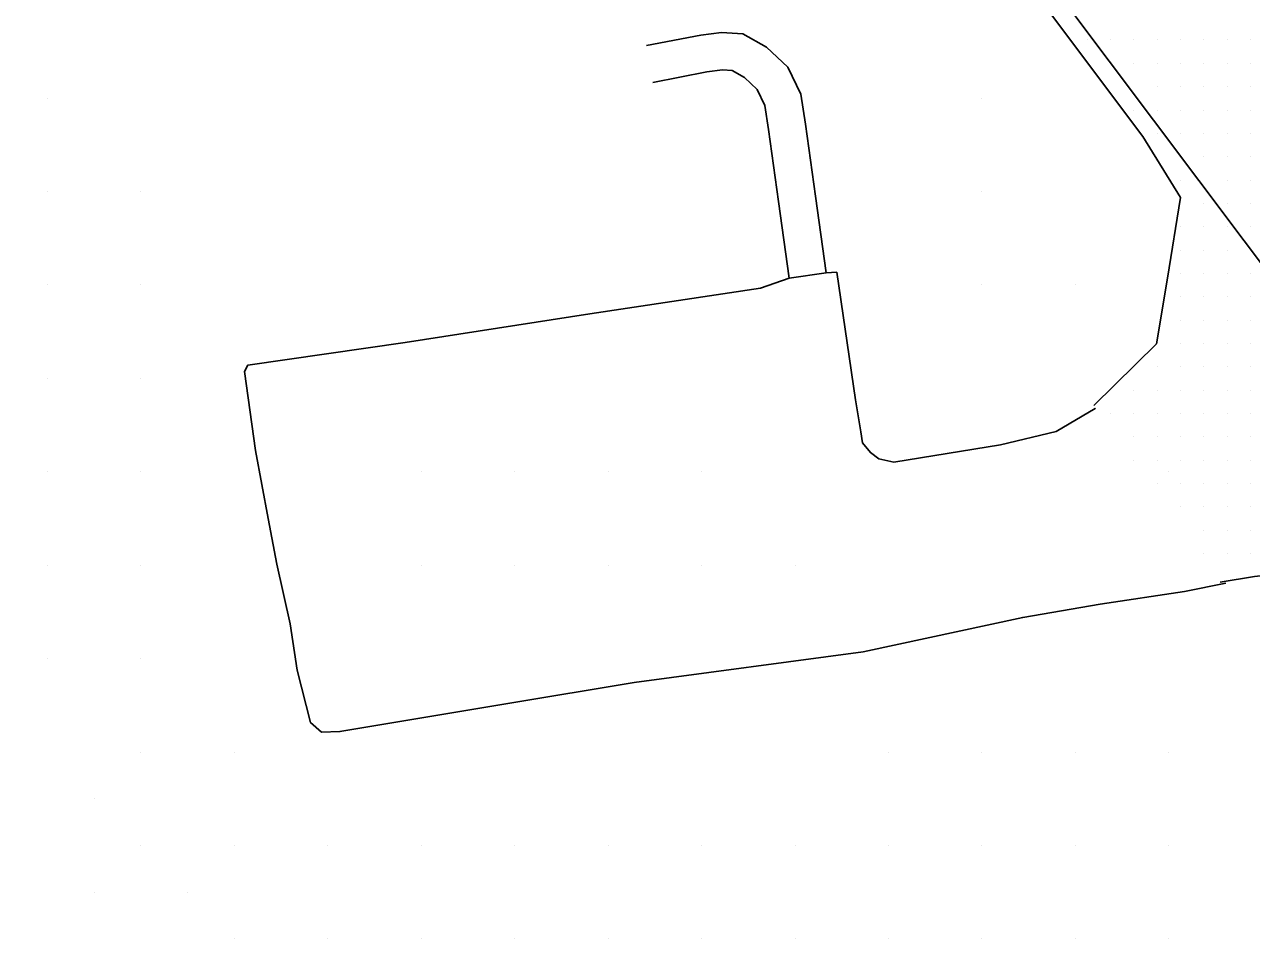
# Model space of a CAD drawing. Extents: x 1762120 to 1766775, y 709485 to 712965.
# Drawn here: x 1763902.5 to 1764033.8, y 711374 to 711472.9 of the extents above; entities that cross this region are included whole.
import ezdxf

# ---------------------------------------------------------------- set-up
doc = ezdxf.new("R2010")
doc.units = 0
for name, color, linetype in [('Exist DTM QL2 LIDAR Elevation Point', 7, 'Continuous'), ('Exist DTM Scan Elevation Point', 7, 'Continuous'), ('Exist Roads EOP', 7, 'Continuous'), ('Exist Roads EOT', 7, 'Continuous'), ('PH Exist DTM Breakline', 7, 'Continuous')]:
    doc.layers.add(name, color=color, linetype=linetype)

msp = doc.modelspace()

# ---------------------------------------------------------------- linework, layer by layer
at = {"layer": 'Exist DTM QL2 LIDAR Elevation Point'}
for p, q in [((1763904.97, 711465.02), (1763904.97, 711465.02)), ((1764004.98, 711465.02), (1764004.98, 711465.02)), ((1763904.97, 711455.02), (1763904.97, 711455.02)), ((1763914.97, 711455.02), (1763914.97, 711455.02)), ((1764004.98, 711455.02), (1764004.98, 711455.02)), ((1763904.97, 711445.02), (1763904.97, 711445.02)), ((1763914.97, 711445.02), (1763914.97, 711445.02)), ((1764004.98, 711445.02), (1764004.98, 711445.02)), ((1764014.99, 711445.02), (1764014.99, 711445.02)), ((1763904.97, 711435.02), (1763904.97, 711435.02)), ((1763914.97, 711435.02), (1763914.97, 711435.02)), ((1763904.97, 711425.02), (1763904.97, 711425.02)), ((1763914.97, 711425.02), (1763914.97, 711425.02)), ((1763944.98, 711425.02), (1763944.98, 711425.02)), ((1763954.98, 711425.02), (1763954.98, 711425.02)), ((1763964.98, 711425.02), (1763964.98, 711425.02)), ((1763974.98, 711425.02), (1763974.98, 711425.02)), ((1764024.99, 711425.02), (1764024.99, 711425.02)), ((1763904.97, 711415.02), (1763904.97, 711415.02)), ((1763914.97, 711415.02), (1763914.97, 711415.02)), ((1763944.98, 711415.02), (1763944.98, 711415.02)), ((1763954.98, 711415.02), (1763954.98, 711415.02)), ((1763964.98, 711415.02), (1763964.98, 711415.02)), ((1763974.98, 711415.02), (1763974.98, 711415.02)), ((1763984.98, 711415.02), (1763984.98, 711415.02)), ((1763904.97, 711405.01), (1763904.97, 711405.01)), ((1763914.97, 711405.01), (1763914.97, 711405.01)), ((1763914.97, 711395.01), (1763914.97, 711395.01)), ((1763924.97, 711395.01), (1763924.97, 711395.01)), ((1763994.98, 711395.01), (1763994.98, 711395.01)), ((1764004.98, 711395.01), (1764004.98, 711395.01)), ((1764014.99, 711395.01), (1764014.99, 711395.01)), ((1764024.99, 711395.01), (1764024.99, 711395.01)), ((1763909.97, 711390.01), (1763909.97, 711390.01)), ((1763914.97, 711385.01), (1763914.97, 711385.01)), ((1763924.97, 711385.01), (1763924.97, 711385.01)), ((1763934.97, 711385.01), (1763934.97, 711385.01)), ((1763944.98, 711385.01), (1763944.98, 711385.01)), ((1763954.98, 711385.01), (1763954.98, 711385.01)), ((1763964.98, 711385.01), (1763964.98, 711385.01)), ((1763974.98, 711385.01), (1763974.98, 711385.01)), ((1763984.98, 711385.01), (1763984.98, 711385.01)), ((1763994.98, 711385.01), (1763994.98, 711385.01)), ((1764004.98, 711385.01), (1764004.98, 711385.01)), ((1764014.99, 711385.01), (1764014.99, 711385.01)), ((1764024.99, 711385.01), (1764024.99, 711385.01)), ((1763909.97, 711380.01), (1763909.97, 711380.01)), ((1763919.97, 711380.01), (1763919.97, 711380.01)), ((1763924.97, 711375.01), (1763924.97, 711375.01)), ((1763934.97, 711375.01), (1763934.97, 711375.01)), ((1763944.98, 711375.01), (1763944.98, 711375.01)), ((1763954.98, 711375.01), (1763954.98, 711375.01)), ((1763964.98, 711375.01), (1763964.98, 711375.01)), ((1763974.98, 711375.01), (1763974.98, 711375.01)), ((1763984.98, 711375.01), (1763984.98, 711375.01)), ((1763994.98, 711375.01), (1763994.98, 711375.01)), ((1764004.98, 711375.01), (1764004.98, 711375.01)), ((1764014.99, 711375.01), (1764014.99, 711375.01)), ((1764024.99, 711375.01), (1764024.99, 711375.01))]:
    msp.add_line(p, q, dxfattribs=at)
at = {"layer": 'Exist DTM Scan Elevation Point'}
for p, q in [((1764016.25, 711471.25), (1764016.25, 711471.25)), ((1764018.75, 711471.25), (1764018.75, 711471.25)), ((1764021.25, 711471.25), (1764021.25, 711471.25)), ((1764023.75, 711471.25), (1764023.75, 711471.25)), ((1764026.25, 711471.25), (1764026.25, 711471.25)), ((1764028.75, 711471.25), (1764028.75, 711471.25)), ((1764031.25, 711471.25), (1764031.25, 711471.25)), ((1764033.75, 711471.25), (1764033.75, 711471.25)), ((1764021.25, 711468.75), (1764021.25, 711468.75)), ((1764023.75, 711468.75), (1764023.75, 711468.75)), ((1764026.25, 711468.75), (1764026.25, 711468.75)), ((1764028.75, 711468.75), (1764028.75, 711468.75)), ((1764031.25, 711468.75), (1764031.25, 711468.75)), ((1764033.75, 711468.75), (1764033.75, 711468.75)), ((1764023.75, 711466.25), (1764023.75, 711466.25)), ((1764026.25, 711466.25), (1764026.25, 711466.25)), ((1764028.75, 711466.25), (1764028.75, 711466.25)), ((1764031.25, 711466.25), (1764031.25, 711466.25)), ((1764033.75, 711466.25), (1764033.75, 711466.25)), ((1764021.25, 711463.75), (1764021.25, 711463.75)), ((1764023.75, 711463.75), (1764023.75, 711463.75)), ((1764026.25, 711463.75), (1764026.25, 711463.75)), ((1764028.75, 711463.75), (1764028.75, 711463.75)), ((1764031.25, 711463.75), (1764031.25, 711463.75)), ((1764033.75, 711463.75), (1764033.75, 711463.75)), ((1764023.75, 711461.25), (1764023.75, 711461.25)), ((1764026.25, 711461.25), (1764026.25, 711461.25)), ((1764028.75, 711461.25), (1764028.75, 711461.25)), ((1764031.25, 711461.25), (1764031.25, 711461.25)), ((1764033.75, 711461.25), (1764033.75, 711461.25)), ((1764028.75, 711458.75), (1764028.75, 711458.75)), ((1764031.25, 711458.75), (1764031.25, 711458.75)), ((1764033.75, 711458.75), (1764033.75, 711458.75)), ((1764026.25, 711456.25), (1764026.25, 711456.25)), ((1764031.25, 711456.25), (1764031.25, 711456.25)), ((1764033.75, 711456.25), (1764033.75, 711456.25)), ((1764028.75, 711453.75), (1764028.75, 711453.75)), ((1764031.25, 711453.75), (1764031.25, 711453.75)), ((1764033.75, 711453.75), (1764033.75, 711453.75)), ((1764026.25, 711451.25), (1764026.25, 711451.25)), ((1764028.75, 711451.25), (1764028.75, 711451.25)), ((1764031.25, 711451.25), (1764031.25, 711451.25)), ((1764033.75, 711451.25), (1764033.75, 711451.25)), ((1764026.25, 711448.75), (1764026.25, 711448.75)), ((1764028.75, 711448.75), (1764028.75, 711448.75)), ((1764031.25, 711448.75), (1764031.25, 711448.75)), ((1764026.25, 711446.25), (1764026.25, 711446.25)), ((1764028.75, 711446.25), (1764028.75, 711446.25)), ((1764031.25, 711446.25), (1764031.25, 711446.25)), ((1764033.75, 711446.25), (1764033.75, 711446.25)), ((1764026.25, 711443.75), (1764026.25, 711443.75)), ((1764028.75, 711443.75), (1764028.75, 711443.75)), ((1764031.25, 711443.75), (1764031.25, 711443.75)), ((1764033.75, 711443.75), (1764033.75, 711443.75)), ((1764026.25, 711441.25), (1764026.25, 711441.25)), ((1764028.75, 711441.25), (1764028.75, 711441.25)), ((1764031.25, 711441.25), (1764031.25, 711441.25)), ((1764033.75, 711441.25), (1764033.75, 711441.25)), ((1764026.25, 711438.75), (1764026.25, 711438.75)), ((1764028.75, 711438.75), (1764028.75, 711438.75)), ((1764031.25, 711438.75), (1764031.25, 711438.75)), ((1764033.75, 711438.75), (1764033.75, 711438.75)), ((1764023.75, 711436.25), (1764023.75, 711436.25)), ((1764026.25, 711436.25), (1764026.25, 711436.25)), ((1764028.75, 711436.25), (1764028.75, 711436.25)), ((1764031.25, 711436.25), (1764031.25, 711436.25)), ((1764033.75, 711436.25), (1764033.75, 711436.25)), ((1764021.25, 711433.75), (1764021.25, 711433.75)), ((1764023.75, 711433.75), (1764023.75, 711433.75)), ((1764026.25, 711433.75), (1764026.25, 711433.75)), ((1764028.75, 711433.75), (1764028.75, 711433.75)), ((1764031.25, 711433.75), (1764031.25, 711433.75)), ((1764033.75, 711433.75), (1764033.75, 711433.75)), ((1764018.75, 711431.25), (1764018.75, 711431.25)), ((1764021.25, 711431.25), (1764021.25, 711431.25)), ((1764023.75, 711431.25), (1764023.75, 711431.25)), ((1764026.25, 711431.25), (1764026.25, 711431.25)), ((1764028.75, 711431.25), (1764028.75, 711431.25)), ((1764031.25, 711431.25), (1764031.25, 711431.25)), ((1764033.75, 711431.25), (1764033.75, 711431.25)), ((1764021.25, 711428.75), (1764021.25, 711428.75)), ((1764023.75, 711428.75), (1764023.75, 711428.75)), ((1764026.25, 711428.75), (1764026.25, 711428.75)), ((1764028.75, 711428.75), (1764028.75, 711428.75)), ((1764031.25, 711428.75), (1764031.25, 711428.75)), ((1764033.75, 711428.75), (1764033.75, 711428.75)), ((1764021.25, 711426.25), (1764021.25, 711426.25)), ((1764023.75, 711426.25), (1764023.75, 711426.25)), ((1764026.25, 711426.25), (1764026.25, 711426.25)), ((1764028.75, 711426.25), (1764028.75, 711426.25)), ((1764031.25, 711426.25), (1764031.25, 711426.25)), ((1764033.75, 711426.25), (1764033.75, 711426.25)), ((1764023.75, 711423.75), (1764023.75, 711423.75)), ((1764026.25, 711423.75), (1764026.25, 711423.75)), ((1764028.75, 711423.75), (1764028.75, 711423.75)), ((1764031.25, 711423.75), (1764031.25, 711423.75)), ((1764033.75, 711423.75), (1764033.75, 711423.75)), ((1764026.25, 711421.25), (1764026.25, 711421.25)), ((1764028.75, 711421.25), (1764028.75, 711421.25)), ((1764031.25, 711421.25), (1764031.25, 711421.25)), ((1764033.75, 711421.25), (1764033.75, 711421.25)), ((1764028.75, 711418.75), (1764028.75, 711418.75)), ((1764031.25, 711418.75), (1764031.25, 711418.75)), ((1764033.75, 711418.75), (1764033.75, 711418.75)), ((1764028.75, 711416.25), (1764028.75, 711416.25)), ((1764031.25, 711416.25), (1764031.25, 711416.25)), ((1764033.75, 711416.25), (1764033.75, 711416.25))]:
    msp.add_line(p, q, dxfattribs=at)
at = {"layer": 'Exist Roads EOP'}
for points in [[(1763902.51, 711623.96), (1763913.27, 711609.7), (1763922.39, 711597.8), (1763931.23, 711585.68), (1763940.24, 711573.7), (1763949.27, 711561.71), (1763958.29, 711549.73), (1763967.18, 711537.64), (1763976.23, 711525.69), (1763985.24, 711513.7), (1763994.09, 711501.56), (1764001.78, 711490.54), (1764004.27, 711485.02), (1764013.18, 711472.95), (1764022.22, 711460.92), (1764026.23, 711454.39), (1764024.84, 711445.75), (1764023.66, 711438.71), (1764016.95, 711432.11)], [(1764082.16, 711354.82), (1764080.81, 711362.78), (1764077.38, 711376.14), (1764074.89, 711383.67), (1764072.05, 711390.08), (1764068.98, 711396.37), (1764059.99, 711410.52), (1764054.11, 711413.24), (1764047.8, 711414.42), (1764041.09, 711414.56), (1764034.18, 711413.8), (1764030.49, 711413.18)]]:
    msp.add_lwpolyline(points, dxfattribs=at)
at = {"layer": 'Exist Roads EOT'}
msp.add_lwpolyline([(1763994.6, 711501.21), (1764013.75, 711475.45), (1764047.51, 711430.52), (1764061.85, 711411.13), (1764068.05, 711401.02), (1764072.45, 711392.86), (1764075.3, 711386.63), (1764078.18, 711378.76), (1764081.3, 711365.8), (1764082.68, 711358.68), (1764083.52, 711352.73)], dxfattribs=at)
at = {"layer": 'PH Exist DTM Breakline'}
msp.add_line((1763984.34, 711445.76), (1763988.3, 711446.31), dxfattribs=at)
for points in [[(1763988.3, 711446.31), (1763987.18, 711454.51), (1763986.12, 711462.23), (1763985.61, 711465.46), (1763984.22, 711468.34), (1763981.94, 711470.49), (1763979.4, 711471.9), (1763977.1, 711472.05), (1763974.91, 711471.78), (1763969.08, 711470.66)], [(1763984.34, 711445.76), (1763983.22, 711453.97), (1763982.16, 711461.65), (1763981.75, 711464.25), (1763980.94, 711465.93), (1763979.56, 711467.24), (1763978.24, 711467.97), (1763977.21, 711468.04), (1763975.54, 711467.83), (1763969.75, 711466.71)], [(1763988.3, 711446.31), (1763989.44, 711446.38), (1763991.46, 711432.72), (1763992.03, 711429.29), (1763992.2, 711428.13), (1763993.05, 711427.07), (1763993.97, 711426.41), (1763995.56, 711426.03), (1764006.96, 711427.91), (1764012.92, 711429.33), (1764017.11, 711431.8), (1764017.15, 711431.83)], [(1763926.05, 711435.74), (1763926.42, 711436.44), (1763943.26, 711438.87), (1763963.01, 711441.94), (1763981.27, 711444.68), (1763984.34, 711445.76)], [(1763926.05, 711435.74), (1763927.22, 711427.28), (1763928.6, 711420.01), (1763929.5, 711415.13), (1763930.93, 711408.72), (1763931.69, 711403.78), (1763933.13, 711398.17), (1763934.3, 711397.15), (1763936.27, 711397.19), (1763954.25, 711400.21), (1763967.76, 711402.45), (1763992.29, 711405.74), (1764009.36, 711409.42), (1764017.66, 711410.84), (1764026.67, 711412.19), (1764031.1, 711413.1)]]:
    msp.add_lwpolyline(points, dxfattribs=at)

doc.saveas('drawing.dxf')
